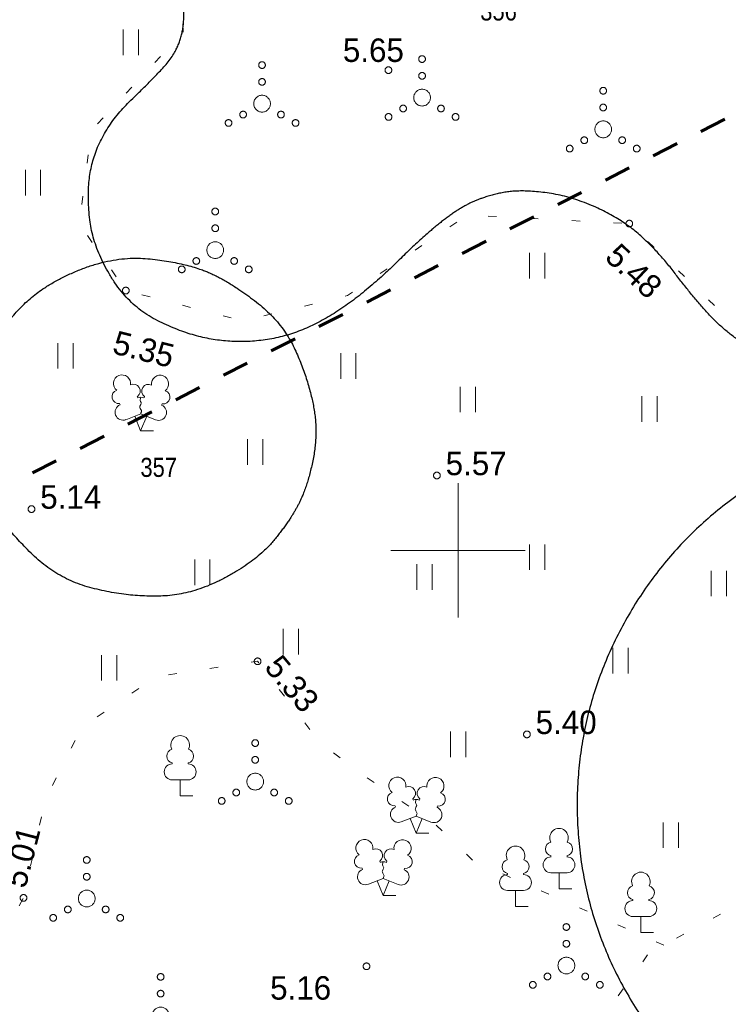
# Model space of a CAD drawing. Header units: metres. Extents: x 538891 to 1080079, y 6588829 to 13178720.
# Tile 399 of 656: x 539937 to 539958, y 6589086 to 6589116. Entities that reach past the tile are written whole.
import ezdxf

# ---------------------------------------------------------------- set-up
doc = ezdxf.new("R2010")
doc.units = ezdxf.units.M
doc.header["$LTSCALE"] = 0.4
doc.linetypes.add('KOLVIK', pattern=[3.125, 0.625, -2.5])
doc.linetypes.add('VW-02 Medium Dashed', pattern=[4, 2, -2])
for name, color, linetype in [('DENDRO', 7, 'Continuous'), ('GEO', 7, 'Continuous'), ('KINO_ASENDIPLAAN', 7, 'Continuous')]:
    doc.layers.add(name, color=color, linetype=linetype)
doc.styles.add('Arial Narrow', font='ARIALN.TTF')
doc.styles.add('HK Explorer Book', font='txt')

# ---------------------------------------------------------------- blocks, each defined once
blk = doc.blocks.new('VQSA')
at = {"color": 7, "linetype": 'Continuous', "lineweight": 9, "flags": 128}
for points in [[(0.2, 2.3), (0.199, 2.28), (0.196, 2.261), (0.191, 2.242), (0.185, 2.223), (0.176, 2.206), (0.166, 2.189), (0.155, 2.173), (0.141, 2.159), (0.127, 2.145), (0.111, 2.134), (0.094, 2.124), (0.077, 2.115), (0.058, 2.109), (0.039, 2.104), (0.02, 2.101), (0, 2.1), (-0.02, 2.101), (-0.039, 2.104), (-0.058, 2.109), (-0.077, 2.115), (-0.094, 2.124), (-0.111, 2.134), (-0.127, 2.145), (-0.141, 2.159), (-0.155, 2.173), (-0.166, 2.189), (-0.176, 2.206), (-0.185, 2.223), (-0.191, 2.242), (-0.196, 2.261), (-0.199, 2.28), (-0.2, 2.3), (-0.199, 2.32), (-0.196, 2.339), (-0.191, 2.358), (-0.185, 2.377), (-0.176, 2.394), (-0.166, 2.411), (-0.155, 2.427), (-0.141, 2.441), (-0.127, 2.455), (-0.111, 2.466), (-0.094, 2.476), (-0.077, 2.485), (-0.058, 2.491), (-0.039, 2.496), (-0.02, 2.499), (0, 2.5), (0.02, 2.499), (0.039, 2.496), (0.058, 2.491), (0.077, 2.485), (0.094, 2.476), (0.111, 2.466), (0.127, 2.455), (0.141, 2.441), (0.155, 2.427), (0.166, 2.411), (0.176, 2.394), (0.185, 2.377), (0.191, 2.358), (0.196, 2.339), (0.199, 2.32)], [(0.2, 1.3), (0.199, 1.28), (0.196, 1.261), (0.191, 1.242), (0.185, 1.223), (0.176, 1.206), (0.166, 1.189), (0.155, 1.173), (0.141, 1.159), (0.127, 1.145), (0.111, 1.134), (0.094, 1.124), (0.077, 1.115), (0.058, 1.109), (0.039, 1.104), (0.02, 1.101), (0, 1.1), (-0.02, 1.101), (-0.039, 1.104), (-0.058, 1.109), (-0.077, 1.115), (-0.094, 1.124), (-0.111, 1.134), (-0.127, 1.145), (-0.141, 1.159), (-0.155, 1.173), (-0.166, 1.189), (-0.176, 1.206), (-0.185, 1.223), (-0.191, 1.242), (-0.196, 1.261), (-0.199, 1.28), (-0.2, 1.3), (-0.199, 1.32), (-0.196, 1.339), (-0.191, 1.358), (-0.185, 1.377), (-0.176, 1.394), (-0.166, 1.411), (-0.155, 1.427), (-0.141, 1.441), (-0.127, 1.455), (-0.111, 1.466), (-0.094, 1.476), (-0.077, 1.485), (-0.058, 1.491), (-0.039, 1.496), (-0.02, 1.499), (0, 1.5), (0.02, 1.499), (0.039, 1.496), (0.058, 1.491), (0.077, 1.485), (0.094, 1.476), (0.111, 1.466), (0.127, 1.455), (0.141, 1.441), (0.155, 1.427), (0.166, 1.411), (0.176, 1.394), (0.185, 1.377), (0.191, 1.358), (0.196, 1.339), (0.199, 1.32)], [(0.5, 0), (0.498, -0.049), (0.49, -0.098), (0.478, -0.145), (0.462, -0.191), (0.441, -0.236), (0.416, -0.278), (0.387, -0.317), (0.354, -0.354), (0.317, -0.387), (0.278, -0.416), (0.236, -0.441), (0.191, -0.462), (0.145, -0.478), (0.098, -0.49), (0.049, -0.498), (0, -0.5), (-0.049, -0.498), (-0.098, -0.49), (-0.145, -0.478), (-0.191, -0.462), (-0.236, -0.441), (-0.278, -0.416), (-0.317, -0.387), (-0.354, -0.354), (-0.387, -0.317), (-0.416, -0.278), (-0.441, -0.236), (-0.462, -0.191), (-0.478, -0.145), (-0.49, -0.098), (-0.498, -0.049), (-0.5, 0), (-0.498, 0.049), (-0.49, 0.098), (-0.478, 0.145), (-0.462, 0.191), (-0.441, 0.236), (-0.416, 0.278), (-0.387, 0.317), (-0.354, 0.354), (-0.317, 0.387), (-0.278, 0.416), (-0.236, 0.441), (-0.191, 0.462), (-0.145, 0.478), (-0.098, 0.49), (-0.049, 0.498), (0, 0.5), (0.049, 0.498), (0.098, 0.49), (0.145, 0.478), (0.191, 0.462), (0.236, 0.441), (0.278, 0.416), (0.317, 0.387), (0.354, 0.354), (0.387, 0.317), (0.416, 0.278), (0.441, 0.236), (0.462, 0.191), (0.478, 0.145), (0.49, 0.098), (0.498, 0.049)], [(-0.93, -0.65), (-0.931, -0.67), (-0.934, -0.689), (-0.939, -0.708), (-0.945, -0.727), (-0.954, -0.744), (-0.964, -0.761), (-0.975, -0.777), (-0.989, -0.791), (-1.003, -0.805), (-1.019, -0.816), (-1.036, -0.826), (-1.053, -0.835), (-1.072, -0.841), (-1.091, -0.846), (-1.11, -0.849), (-1.13, -0.85), (-1.15, -0.849), (-1.169, -0.846), (-1.188, -0.841), (-1.207, -0.835), (-1.224, -0.826), (-1.241, -0.816), (-1.257, -0.805), (-1.271, -0.791), (-1.285, -0.777), (-1.296, -0.761), (-1.306, -0.744), (-1.315, -0.727), (-1.321, -0.708), (-1.326, -0.689), (-1.329, -0.67), (-1.33, -0.65), (-1.329, -0.63), (-1.326, -0.611), (-1.321, -0.592), (-1.315, -0.573), (-1.306, -0.556), (-1.296, -0.539), (-1.285, -0.523), (-1.271, -0.509), (-1.257, -0.495), (-1.241, -0.484), (-1.224, -0.474), (-1.207, -0.465), (-1.188, -0.459), (-1.169, -0.454), (-1.15, -0.451), (-1.13, -0.45), (-1.11, -0.451), (-1.091, -0.454), (-1.072, -0.459), (-1.053, -0.465), (-1.036, -0.474), (-1.019, -0.484), (-1.003, -0.495), (-0.989, -0.509), (-0.975, -0.523), (-0.964, -0.539), (-0.954, -0.556), (-0.945, -0.573), (-0.939, -0.592), (-0.934, -0.611), (-0.931, -0.63)], [(1.33, -0.65), (1.329, -0.67), (1.326, -0.689), (1.321, -0.708), (1.315, -0.727), (1.306, -0.744), (1.296, -0.761), (1.285, -0.777), (1.271, -0.791), (1.257, -0.805), (1.241, -0.816), (1.224, -0.826), (1.207, -0.835), (1.188, -0.841), (1.169, -0.846), (1.15, -0.849), (1.13, -0.85), (1.11, -0.849), (1.091, -0.846), (1.072, -0.841), (1.053, -0.835), (1.036, -0.826), (1.019, -0.816), (1.003, -0.805), (0.989, -0.791), (0.975, -0.777), (0.964, -0.761), (0.954, -0.744), (0.945, -0.727), (0.939, -0.708), (0.934, -0.689), (0.931, -0.67), (0.93, -0.65), (0.931, -0.63), (0.934, -0.611), (0.939, -0.592), (0.945, -0.573), (0.954, -0.556), (0.964, -0.539), (0.975, -0.523), (0.989, -0.509), (1.003, -0.495), (1.019, -0.484), (1.036, -0.474), (1.053, -0.465), (1.072, -0.459), (1.091, -0.454), (1.11, -0.451), (1.13, -0.45), (1.15, -0.451), (1.169, -0.454), (1.188, -0.459), (1.207, -0.465), (1.224, -0.474), (1.241, -0.484), (1.257, -0.495), (1.271, -0.509), (1.285, -0.523), (1.296, -0.539), (1.306, -0.556), (1.315, -0.573), (1.321, -0.592), (1.326, -0.611), (1.329, -0.63)], [(-1.8, -1.15), (-1.801, -1.17), (-1.804, -1.189), (-1.809, -1.208), (-1.815, -1.227), (-1.824, -1.244), (-1.834, -1.261), (-1.845, -1.277), (-1.859, -1.291), (-1.873, -1.305), (-1.889, -1.316), (-1.906, -1.326), (-1.923, -1.335), (-1.942, -1.341), (-1.961, -1.346), (-1.98, -1.349), (-2, -1.35), (-2.02, -1.349), (-2.039, -1.346), (-2.058, -1.341), (-2.077, -1.335), (-2.094, -1.326), (-2.111, -1.316), (-2.127, -1.305), (-2.141, -1.291), (-2.155, -1.277), (-2.166, -1.261), (-2.176, -1.244), (-2.185, -1.227), (-2.191, -1.208), (-2.196, -1.189), (-2.199, -1.17), (-2.2, -1.15), (-2.199, -1.13), (-2.196, -1.111), (-2.191, -1.092), (-2.185, -1.073), (-2.176, -1.056), (-2.166, -1.039), (-2.155, -1.023), (-2.141, -1.009), (-2.127, -0.995), (-2.111, -0.984), (-2.094, -0.974), (-2.077, -0.965), (-2.058, -0.959), (-2.039, -0.954), (-2.02, -0.951), (-2, -0.95), (-1.98, -0.951), (-1.961, -0.954), (-1.942, -0.959), (-1.923, -0.965), (-1.906, -0.974), (-1.889, -0.984), (-1.873, -0.995), (-1.859, -1.009), (-1.845, -1.023), (-1.834, -1.039), (-1.824, -1.056), (-1.815, -1.073), (-1.809, -1.092), (-1.804, -1.111), (-1.801, -1.13)], [(2.2, -1.15), (2.199, -1.17), (2.196, -1.189), (2.191, -1.208), (2.185, -1.227), (2.176, -1.244), (2.166, -1.261), (2.155, -1.277), (2.141, -1.291), (2.127, -1.305), (2.111, -1.316), (2.094, -1.326), (2.077, -1.335), (2.058, -1.341), (2.039, -1.346), (2.02, -1.349), (2, -1.35), (1.98, -1.349), (1.961, -1.346), (1.942, -1.341), (1.923, -1.335), (1.906, -1.326), (1.889, -1.316), (1.873, -1.305), (1.859, -1.291), (1.845, -1.277), (1.834, -1.261), (1.824, -1.244), (1.815, -1.227), (1.809, -1.208), (1.804, -1.189), (1.801, -1.17), (1.8, -1.15), (1.801, -1.13), (1.804, -1.111), (1.809, -1.092), (1.815, -1.073), (1.824, -1.056), (1.834, -1.039), (1.845, -1.023), (1.859, -1.009), (1.873, -0.995), (1.889, -0.984), (1.906, -0.974), (1.923, -0.965), (1.942, -0.959), (1.961, -0.954), (1.98, -0.951), (2, -0.95), (2.02, -0.951), (2.039, -0.954), (2.058, -0.959), (2.077, -0.965), (2.094, -0.974), (2.111, -0.984), (2.127, -0.995), (2.141, -1.009), (2.155, -1.023), (2.166, -1.039), (2.176, -1.056), (2.185, -1.073), (2.191, -1.092), (2.196, -1.111), (2.199, -1.13)]]:
    blk.add_lwpolyline(points, close=True, dxfattribs=at)
blk = doc.blocks.new('LEHTP1')
at = {"color": 252, "linetype": 'Continuous', "lineweight": 9, "true_color": 0x888888}
for p, q in [((-0.48, 1.96), (-0.48, 1.9)), ((0.48, 1.96), (0.48, 1.9)), ((0.48, 0.95), (-0.48, 0.95)), ((0, 0), (0, 0.95)), ((0.76, 0), (0, 0))]:
    blk.add_line(p, q, dxfattribs=at)
for centre, radius, start, end in [((0, 3.04), 0.554, 332.5799, 207.4201), ((-0.38, 2.375), 0.425, 105.2441, 257.07903), ((0.38, 2.375), 0.425, 282.92097, 74.7559), ((-0.475, 1.425), 0.475, 90.00001, 270), ((0.475, 1.425), 0.475, 270, 89.99999)]:
    blk.add_arc(centre, radius, start, end, dxfattribs=at)
blk = doc.blocks.new('LEHTP2')
at = {"color": 252, "linetype": 'Continuous', "lineweight": 9, "true_color": 0x888888}
for p, q in [((-0.17, 1.98), (-0.2, 2.05)), ((0.2, 1.97), (0.23, 2.05)), ((-1.23, 1.56), (-1.26, 1.64)), ((1.25, 1.54), (1.28, 1.62)), ((-0.88, 0.67), (0.01, 1.02)), ((0, 0), (-0.35, 0.88)), ((0, 0), (0.36, 0.88)), ((0.01, 1.02), (0.89, 0.66)), ((0.76, 0), (0, 0))]:
    blk.add_line(p, q, dxfattribs=at)
at = {"color": 252, "linetype": 'Continuous', "lineweight": 9, "true_color": 0x888888, "flags": 128}
blk.add_lwpolyline([(0.01, 2.01), (-0.03, 1.86), (-0.03, 1.82), (-0.01, 1.76), (0.03, 1.69), (0.04, 1.65), (0.01, 1.58), (-0.04, 1.48), (-0.05, 1.43), (-0.04, 1.4), (-0.02, 1.34), (0.05, 1.22), (0.06, 1.18), (0.05, 1.14), (0.02, 1.07), (0.01, 1.02)], dxfattribs=at)
at = {"color": 252, "linetype": 'Continuous', "lineweight": 9, "true_color": 0x888888}
for centre, radius, start, end in [((-1.114, 2.828), 0.512, 111.50269, 232.51731), ((-1.114, 2.828), 0.512, 350.48556, 111.50017), ((1.158, 2.811), 0.512, 67.6168, 188.63142), ((1.158, 2.811), 0.512, 306.59966, 67.61428), ((-1.312, 2.036), 0.403, 106.29791, 277.86841), ((-0.429, 2.384), 0.403, 305.13446, 116.70496), ((0.465, 2.377), 0.403, 62.41201, 233.98252), ((1.344, 2.015), 0.403, 261.24856, 72.81907), ((0.008, 1.535), 0.475, 66.76552, 111.50149), ((-1.053, 1.117), 0.475, 111.50143, 291.50036), ((1.07, 1.101), 0.475, 247.61661, 67.61554)]:
    blk.add_arc(centre, radius, start, end, dxfattribs=at)
blk = doc.blocks.new('VKORIS')
at = {"color": 7, "linetype": 'Continuous', "lineweight": 9}
for p, q in [((0, 4), (0, -4)), ((-4, 0), (4, 0))]:
    blk.add_line(p, q, dxfattribs=at)
blk = doc.blocks.new('HEIN')
at = {"color": 7, "linetype": 'Continuous', "lineweight": 9}
for p, q in [((-0.455, 0.761), (-0.455, -0.761)), ((0.455, 0.761), (0.455, -0.761))]:
    blk.add_line(p, q, dxfattribs=at)

msp = doc.modelspace()

# ---------------------------------------------------------------- linework, layer by layer
at = {"layer": 'DENDRO', "color": 25, "linetype": 'Continuous', "lineweight": 25, "true_color": 0x995f4c}
msp.add_open_spline([(539946.5434, 6589123.5262), (539946.2624, 6589123.2895), (539945.6209, 6589122.912), (539945.3068, 6589122.7676), (539945.1798, 6589122.7064), (539944.9601, 6589122.6), (539944.4775, 6589122.3773), (539943.7219, 6589122.1132), (539942.6652, 6589121.9093), (539941.5553, 6589121.6383), (539940.8506, 6589121.0026), (539940.8344, 6589119.8393), (539941.2004, 6589118.4325), (539941.6412, 6589117.0787), (539941.8784, 6589115.8745), (539941.6123, 6589114.826), (539940.7472, 6589113.909), (539939.7607, 6589112.9716), (539939.1231, 6589111.8595), (539938.9174, 6589110.611), (539939.1217, 6589109.0056), (539940.1811, 6589107.285), (539941.8482, 6589106.4364), (539943.4186, 6589106.1664), (539944.9659, 6589106.3754), (539946.3596, 6589107.055), (539947.6477, 6589108.0677), (539948.8659, 6589109.2804), (539949.9962, 6589110.1958), (539950.9073, 6589110.5973), (539951.9141, 6589110.7626), (539953.419, 6589110.5537), (539954.9651, 6589109.8325), (539956.0445, 6589108.8289), (539956.8778, 6589107.7288), (539957.7526, 6589106.7209), (539958.7738, 6589105.9628), (539959.8966, 6589105.5916), (539961.0932, 6589105.7126), (539962.3161, 6589106.2164), (539963.5318, 6589106.98), (539964.5476, 6589107.934), (539965.0374, 6589109.0418), (539964.8405, 6589110.2656), (539964.3833, 6589111.5805), (539964.1277, 6589112.9668), (539963.977, 6589114.3228), (539963.5313, 6589115.4965), (539962.5994, 6589116.3977), (539961.4477, 6589117.0907), (539960.3318, 6589117.6317), (539959.3586, 6589118.1374), (539958.5961, 6589118.7602), (539958.0236, 6589119.5577), (539957.4208, 6589120.4017), (539956.5804, 6589121.1763), (539955.5649, 6589121.9452), (539954.5227, 6589122.8417), (539953.4715, 6589123.8305), (539952.2466, 6589124.6315), (539950.7165, 6589124.9979), (539949.1517, 6589124.9657), (539947.924, 6589124.6112), (539947.1257, 6589124.059), (539946.6839, 6589123.6445), (539946.5434, 6589123.5262)], degree=2, dxfattribs=at)
at = {"layer": 'DENDRO', "color": 30, "linetype": 'Continuous', "lineweight": 25, "true_color": 0xff7f00}
msp.add_open_spline([(539935.9828, 6589105.8889), (539935.9647, 6589105.8513), (539935.9466, 6589105.8136), (539935.6143, 6589105.1037), (539935.4073, 6589103.291), (539935.9265, 6589101.6476), (539936.5815, 6589100.5735), (539938.0629, 6589099.1419), (539940.0714, 6589098.6179), (539942.0522, 6589098.6537), (539943.9849, 6589099.6828), (539944.9433, 6589100.8206), (539945.4993, 6589101.8571), (539945.841, 6589103.5246), (539945.5243, 6589105.124), (539944.7657, 6589106.8096), (539943.1191, 6589108.0624), (539941.8366, 6589108.5778), (539939.8058, 6589108.8015), (539937.6507, 6589107.9444), (539936.3707, 6589106.6623), (539936.019, 6589105.9643), (539936.0009, 6589105.9266), (539935.9828, 6589105.8889)], degree=2, knots=[0, 0, 0, 0.0029458, 0.0029458, 0.0581735, 0.1134013, 0.1686291, 0.2238569, 0.2790847, 0.3343125, 0.3895403, 0.4447681, 0.4999959, 0.5552237, 0.6104514, 0.6656792, 0.720907, 0.7761348, 0.8313626, 0.8865904, 0.9418182, 0.997046, 0.997046, 1, 1, 1], dxfattribs=at)
at = {"layer": 'DENDRO', "color": 5, "linetype": 'Continuous', "lineweight": 25, "true_color": 0x0000ff}
msp.add_open_spline([(539971.4425, 6589082.7741), (539968.8162, 6589081.121), (539962.5906, 6589080.8383), (539957.06, 6589083.6548), (539953.7064, 6589088.8158), (539953.4284, 6589094.9385), (539956.3004, 6589100.3823), (539961.5529, 6589103.6885), (539967.7785, 6589103.9712), (539973.3091, 6589101.1547), (539976.6627, 6589095.9937), (539976.9407, 6589089.871), (539974.0687, 6589084.4272), (539971.4425, 6589082.7741)], degree=2, dxfattribs=at)
at = {"layer": 'GEO', "color": 252, "linetype": 'KOLVIK', "lineweight": 9, "true_color": 0x888888, "flags": 128}
for points in [[(539984.522, 6589098.694), (539984.522, 6589098.694), (539974.019, 6589095.662), (539965.5961, 6589090.666), (539959.519, 6589090.074), (539955.696, 6589087.9885), (539953.2771, 6589084.6403), (539951, 6589079.322), (539950.548, 6589074.951), (539949.935, 6589072.291), (539946.251, 6589064.829), (539952.921, 6589063.209), (539953.483, 6589060.726), (539958.74, 6589061.697), (539964.462, 6589059.766), (539967.095, 6589063.496), (539972.225, 6589062.963), (539974.542, 6589067.132), (539976.989, 6589067.171), (539979.337, 6589064.15), (539982.325, 6589061.479), (539985.496, 6589063.603), (539989.064, 6589061.941), (539994.114, 6589061.742), (539998.8914, 6589062.921), (539996.9688, 6589064.6602), (539994.9774, 6589066.7981), (539995.9095, 6589068.809), (539998.1976, 6589068.7878), (540000.1466, 6589067.3273), (540001.0955, 6589065.5992), (540001.3204, 6589065.9502), (540003.042, 6589067.4517), (540006.1286, 6589068.259), (540008.1311, 6589070.9266), (540009.0658, 6589076.2689), (540008.7516, 6589080.1858), (540010.6546, 6589081.1365), (540014.8016, 6589080.6013), (540019.8862, 6589078.4625), (540021.0387, 6589076.4656), (540021.7834, 6589073.2001), (540023.7278, 6589069.2318), (540026.4996, 6589069.5625), (540027.9889, 6589072.1254), (540031.549, 6589073.924), (540035.3838, 6589073.5278), (540038.279, 6589076.164), (540037.7884, 6589081.1445), (540034.217, 6589083.919), (540030.958, 6589084.796), (540030.2224, 6589088.6472), (540027.6748, 6589093.2835), (540023.1897, 6589096.2129), (540017.6836, 6589096.9783), (540012.8567, 6589097.8552), (540007.079, 6589101.1435), (540004.5193, 6589105.9663), (540004.3231, 6589108.5059), (540005.5634, 6589112.9149), (540006.342, 6589114.5863), (540009.5145, 6589115.0761), (540012.1968, 6589114.8456), (540016.0615, 6589113.9523), (540022.1469, 6589110.7249), (540023.5024, 6589109.5722), (540026.9448, 6589108.1043), (540033.5494, 6589106.4329), (540035.9144, 6589106.0295), (540037.8467, 6589106.577), (540040.1689, 6589108.4702), (540041.545, 6589109.755), (540042.7, 6589113.946), (540044.1489, 6589116.6096), (540043.613, 6589118.267), (540041.105, 6589118.842), (540039.426, 6589123.077), (540034.705, 6589127.7), (540032.126, 6589127.1745), (540030.421, 6589124.696), (540025.961, 6589122.434), (540024.699, 6589120.731), (540024.712, 6589117.073), (540021.355, 6589116.474), (540019.893, 6589119.289), (540019.0711, 6589122.7333), (540016.1456, 6589125.2342), (540013.241, 6589124.804), (540015.386, 6589118.02), (540009.028, 6589116.127), (540008.111, 6589119.565), (540005.86, 6589121.732), (540007.9085, 6589124.5897), (540011.006, 6589125.976), (540012.231, 6589129.538), (540008.645, 6589130.842), (540008.584, 6589132.991), (540011.794, 6589134.431), (540010.649, 6589136.878), (540005.925, 6589136.641), (540003.432, 6589136.188), (540003.125, 6589138.021), (540010.477, 6589142.435), (540010.251, 6589147.979), (540009.136, 6589153.282), (540003.726, 6589153.959), (540000.5023, 6589152.8736), (539998.96, 6589149.876), (539995.335, 6589147.182), (539992.51, 6589144.958), (539991.652, 6589139.454), (539991.1181, 6589136.8511), (539989.8197, 6589135.0237), (539985.7047, 6589132.5568), (539982.307, 6589131.375), (539980.155, 6589127.92), (539983.143, 6589124.484), (539984.173, 6589119.859), (539986.619, 6589115.809), (539987.8582, 6589114.0962), (539988.05, 6589106.876), (539984.9363, 6589104.6475), (539984.705, 6589103.186), (539984.9795, 6589100.9925), (539984.522, 6589098.694)], [(539941.795, 6589115.452), (539941.714, 6589117.992), (539940.545, 6589120.915), (539948.7817, 6589124.9575), (539952.323, 6589124.473), (539956.333, 6589121.327), (539959.4335, 6589117.8488), (539962.8949, 6589115.2761), (539964.7522, 6589111.7754), (539965.3854, 6589108.4856), (539962.5994, 6589106.5455), (539959.062, 6589105.95), (539955.112, 6589109.744), (539950.277, 6589109.998), (539946.698, 6589107.598), (539943.583, 6589106.842), (539940.087, 6589107.747), (539938.7044, 6589109.7268), (539939.053, 6589112.518)]]:
    msp.add_lwpolyline(points, close=True, dxfattribs=at)
at = {"layer": 'GEO', "color": 8, "linetype": 'Continuous', "lineweight": 9, "true_color": 0x7d7d7d, "flags": 128}
for points in [[(539948.023, 6589114.32), (539948.0225, 6589114.3102), (539948.0211, 6589114.3005), (539948.0187, 6589114.291), (539948.0154, 6589114.2817), (539948.0112, 6589114.2729), (539948.0061, 6589114.2644), (539948.0003, 6589114.2566), (539947.9937, 6589114.2493), (539947.9864, 6589114.2427), (539947.9786, 6589114.2369), (539947.9701, 6589114.2318), (539947.9613, 6589114.2276), (539947.952, 6589114.2243), (539947.9425, 6589114.2219), (539947.9328, 6589114.2205), (539947.923, 6589114.22), (539947.9132, 6589114.2205), (539947.9035, 6589114.2219), (539947.894, 6589114.2243), (539947.8847, 6589114.2276), (539947.8759, 6589114.2318), (539947.8674, 6589114.2369), (539947.8596, 6589114.2427), (539947.8523, 6589114.2493), (539947.8457, 6589114.2566), (539947.8399, 6589114.2644), (539947.8348, 6589114.2729), (539947.8306, 6589114.2817), (539947.8273, 6589114.291), (539947.8249, 6589114.3005), (539947.8235, 6589114.3102), (539947.823, 6589114.32), (539947.8235, 6589114.3298), (539947.8249, 6589114.3395), (539947.8273, 6589114.349), (539947.8306, 6589114.3583), (539947.8348, 6589114.3671), (539947.8399, 6589114.3756), (539947.8457, 6589114.3834), (539947.8523, 6589114.3907), (539947.8596, 6589114.3973), (539947.8674, 6589114.4031), (539947.8759, 6589114.4082), (539947.8847, 6589114.4124), (539947.894, 6589114.4157), (539947.9035, 6589114.4181), (539947.9132, 6589114.4195), (539947.923, 6589114.42), (539947.9328, 6589114.4195), (539947.9425, 6589114.4181), (539947.952, 6589114.4157), (539947.9613, 6589114.4124), (539947.9701, 6589114.4082), (539947.9786, 6589114.4031), (539947.9864, 6589114.3973), (539947.9937, 6589114.3907), (539948.0003, 6589114.3834), (539948.0061, 6589114.3756), (539948.0112, 6589114.3671), (539948.0154, 6589114.3583), (539948.0187, 6589114.349), (539948.0211, 6589114.3395), (539948.0225, 6589114.3298)], [(539955.212, 6589109.744), (539955.2115, 6589109.7342), (539955.2101, 6589109.7245), (539955.2077, 6589109.715), (539955.2044, 6589109.7057), (539955.2002, 6589109.6969), (539955.1951, 6589109.6884), (539955.1893, 6589109.6806), (539955.1827, 6589109.6733), (539955.1754, 6589109.6667), (539955.1676, 6589109.6609), (539955.1591, 6589109.6558), (539955.1503, 6589109.6516), (539955.141, 6589109.6483), (539955.1315, 6589109.6459), (539955.1218, 6589109.6445), (539955.112, 6589109.644), (539955.1022, 6589109.6445), (539955.0925, 6589109.6459), (539955.083, 6589109.6483), (539955.0737, 6589109.6516), (539955.0649, 6589109.6558), (539955.0564, 6589109.6609), (539955.0486, 6589109.6667), (539955.0413, 6589109.6733), (539955.0347, 6589109.6806), (539955.0289, 6589109.6884), (539955.0238, 6589109.6969), (539955.0196, 6589109.7057), (539955.0163, 6589109.715), (539955.0139, 6589109.7245), (539955.0125, 6589109.7342), (539955.012, 6589109.744), (539955.0125, 6589109.7538), (539955.0139, 6589109.7635), (539955.0163, 6589109.773), (539955.0196, 6589109.7823), (539955.0238, 6589109.7911), (539955.0289, 6589109.7996), (539955.0347, 6589109.8074), (539955.0413, 6589109.8147), (539955.0486, 6589109.8213), (539955.0564, 6589109.8271), (539955.0649, 6589109.8322), (539955.0737, 6589109.8364), (539955.083, 6589109.8397), (539955.0925, 6589109.8421), (539955.1022, 6589109.8435), (539955.112, 6589109.844), (539955.1218, 6589109.8435), (539955.1315, 6589109.8421), (539955.141, 6589109.8397), (539955.1503, 6589109.8364), (539955.1591, 6589109.8322), (539955.1676, 6589109.8271), (539955.1754, 6589109.8213), (539955.1827, 6589109.8147), (539955.1893, 6589109.8074), (539955.1951, 6589109.7996), (539955.2002, 6589109.7911), (539955.2044, 6589109.7823), (539955.2077, 6589109.773), (539955.2101, 6589109.7635), (539955.2115, 6589109.7538)], [(539940.187, 6589107.747), (539940.1865, 6589107.7372), (539940.1851, 6589107.7275), (539940.1827, 6589107.718), (539940.1794, 6589107.7087), (539940.1752, 6589107.6999), (539940.1701, 6589107.6914), (539940.1643, 6589107.6836), (539940.1577, 6589107.6763), (539940.1504, 6589107.6697), (539940.1426, 6589107.6639), (539940.1341, 6589107.6588), (539940.1253, 6589107.6546), (539940.116, 6589107.6513), (539940.1065, 6589107.6489), (539940.0968, 6589107.6475), (539940.087, 6589107.647), (539940.0772, 6589107.6475), (539940.0675, 6589107.6489), (539940.058, 6589107.6513), (539940.0487, 6589107.6546), (539940.0399, 6589107.6588), (539940.0314, 6589107.6639), (539940.0236, 6589107.6697), (539940.0163, 6589107.6763), (539940.0097, 6589107.6836), (539940.0039, 6589107.6914), (539939.9988, 6589107.6999), (539939.9946, 6589107.7087), (539939.9913, 6589107.718), (539939.9889, 6589107.7275), (539939.9875, 6589107.7372), (539939.987, 6589107.747), (539939.9875, 6589107.7568), (539939.9889, 6589107.7665), (539939.9913, 6589107.776), (539939.9946, 6589107.7853), (539939.9988, 6589107.7941), (539940.0039, 6589107.8026), (539940.0097, 6589107.8104), (539940.0163, 6589107.8177), (539940.0236, 6589107.8243), (539940.0314, 6589107.8301), (539940.0399, 6589107.8352), (539940.0487, 6589107.8394), (539940.058, 6589107.8427), (539940.0675, 6589107.8451), (539940.0772, 6589107.8465), (539940.087, 6589107.847), (539940.0968, 6589107.8465), (539940.1065, 6589107.8451), (539940.116, 6589107.8427), (539940.1253, 6589107.8394), (539940.1341, 6589107.8352), (539940.1426, 6589107.8301), (539940.1504, 6589107.8243), (539940.1577, 6589107.8177), (539940.1643, 6589107.8104), (539940.1701, 6589107.8026), (539940.1752, 6589107.7941), (539940.1794, 6589107.7853), (539940.1827, 6589107.776), (539940.1851, 6589107.7665), (539940.1865, 6589107.7568)], [(539949.471, 6589102.233), (539949.4705, 6589102.2232), (539949.4691, 6589102.2135), (539949.4667, 6589102.204), (539949.4634, 6589102.1947), (539949.4592, 6589102.1859), (539949.4541, 6589102.1774), (539949.4483, 6589102.1696), (539949.4417, 6589102.1623), (539949.4344, 6589102.1557), (539949.4266, 6589102.1499), (539949.4181, 6589102.1448), (539949.4093, 6589102.1406), (539949.4, 6589102.1373), (539949.3905, 6589102.1349), (539949.3808, 6589102.1335), (539949.371, 6589102.133), (539949.3612, 6589102.1335), (539949.3515, 6589102.1349), (539949.342, 6589102.1373), (539949.3327, 6589102.1406), (539949.3239, 6589102.1448), (539949.3154, 6589102.1499), (539949.3076, 6589102.1557), (539949.3003, 6589102.1623), (539949.2937, 6589102.1696), (539949.2879, 6589102.1774), (539949.2828, 6589102.1859), (539949.2786, 6589102.1947), (539949.2753, 6589102.204), (539949.2729, 6589102.2135), (539949.2715, 6589102.2232), (539949.271, 6589102.233), (539949.2715, 6589102.2428), (539949.2729, 6589102.2525), (539949.2753, 6589102.262), (539949.2786, 6589102.2713), (539949.2828, 6589102.2801), (539949.2879, 6589102.2886), (539949.2937, 6589102.2964), (539949.3003, 6589102.3037), (539949.3076, 6589102.3103), (539949.3154, 6589102.3161), (539949.3239, 6589102.3212), (539949.3327, 6589102.3254), (539949.342, 6589102.3287), (539949.3515, 6589102.3311), (539949.3612, 6589102.3325), (539949.371, 6589102.333), (539949.3808, 6589102.3325), (539949.3905, 6589102.3311), (539949.4, 6589102.3287), (539949.4093, 6589102.3254), (539949.4181, 6589102.3212), (539949.4266, 6589102.3161), (539949.4344, 6589102.3103), (539949.4417, 6589102.3037), (539949.4483, 6589102.2964), (539949.4541, 6589102.2886), (539949.4592, 6589102.2801), (539949.4634, 6589102.2713), (539949.4667, 6589102.262), (539949.4691, 6589102.2525), (539949.4705, 6589102.2428)], [(539937.372, 6589101.232), (539937.3715, 6589101.2222), (539937.3701, 6589101.2125), (539937.3677, 6589101.203), (539937.3644, 6589101.1937), (539937.3602, 6589101.1849), (539937.3551, 6589101.1764), (539937.3493, 6589101.1686), (539937.3427, 6589101.1613), (539937.3354, 6589101.1547), (539937.3276, 6589101.1489), (539937.3191, 6589101.1438), (539937.3103, 6589101.1396), (539937.301, 6589101.1363), (539937.2915, 6589101.1339), (539937.2818, 6589101.1325), (539937.272, 6589101.132), (539937.2622, 6589101.1325), (539937.2525, 6589101.1339), (539937.243, 6589101.1363), (539937.2337, 6589101.1396), (539937.2249, 6589101.1438), (539937.2164, 6589101.1489), (539937.2086, 6589101.1547), (539937.2013, 6589101.1613), (539937.1947, 6589101.1686), (539937.1889, 6589101.1764), (539937.1838, 6589101.1849), (539937.1796, 6589101.1937), (539937.1763, 6589101.203), (539937.1739, 6589101.2125), (539937.1725, 6589101.2222), (539937.172, 6589101.232), (539937.1725, 6589101.2418), (539937.1739, 6589101.2515), (539937.1763, 6589101.261), (539937.1796, 6589101.2703), (539937.1838, 6589101.2791), (539937.1889, 6589101.2876), (539937.1947, 6589101.2954), (539937.2013, 6589101.3027), (539937.2086, 6589101.3093), (539937.2164, 6589101.3151), (539937.2249, 6589101.3202), (539937.2337, 6589101.3244), (539937.243, 6589101.3277), (539937.2525, 6589101.3301), (539937.2622, 6589101.3315), (539937.272, 6589101.332), (539937.2818, 6589101.3315), (539937.2915, 6589101.3301), (539937.301, 6589101.3277), (539937.3103, 6589101.3244), (539937.3191, 6589101.3202), (539937.3276, 6589101.3151), (539937.3354, 6589101.3093), (539937.3427, 6589101.3027), (539937.3493, 6589101.2954), (539937.3551, 6589101.2876), (539937.3602, 6589101.2791), (539937.3644, 6589101.2703), (539937.3677, 6589101.261), (539937.3701, 6589101.2515), (539937.3715, 6589101.2418)], [(539944.119, 6589096.693), (539944.1185, 6589096.6832), (539944.1171, 6589096.6735), (539944.1147, 6589096.664), (539944.1114, 6589096.6547), (539944.1072, 6589096.6459), (539944.1021, 6589096.6374), (539944.0963, 6589096.6296), (539944.0897, 6589096.6223), (539944.0824, 6589096.6157), (539944.0746, 6589096.6099), (539944.0661, 6589096.6048), (539944.0573, 6589096.6006), (539944.048, 6589096.5973), (539944.0385, 6589096.5949), (539944.0288, 6589096.5935), (539944.019, 6589096.593), (539944.0092, 6589096.5935), (539943.9995, 6589096.5949), (539943.99, 6589096.5973), (539943.9807, 6589096.6006), (539943.9719, 6589096.6048), (539943.9634, 6589096.6099), (539943.9556, 6589096.6157), (539943.9483, 6589096.6223), (539943.9417, 6589096.6296), (539943.9359, 6589096.6374), (539943.9308, 6589096.6459), (539943.9266, 6589096.6547), (539943.9233, 6589096.664), (539943.9209, 6589096.6735), (539943.9195, 6589096.6832), (539943.919, 6589096.693), (539943.9195, 6589096.7028), (539943.9209, 6589096.7125), (539943.9233, 6589096.722), (539943.9266, 6589096.7313), (539943.9308, 6589096.7401), (539943.9359, 6589096.7486), (539943.9417, 6589096.7564), (539943.9483, 6589096.7637), (539943.9556, 6589096.7703), (539943.9634, 6589096.7761), (539943.9719, 6589096.7812), (539943.9807, 6589096.7854), (539943.99, 6589096.7887), (539943.9995, 6589096.7911), (539944.0092, 6589096.7925), (539944.019, 6589096.793), (539944.0288, 6589096.7925), (539944.0385, 6589096.7911), (539944.048, 6589096.7887), (539944.0573, 6589096.7854), (539944.0661, 6589096.7812), (539944.0746, 6589096.7761), (539944.0824, 6589096.7703), (539944.0897, 6589096.7637), (539944.0963, 6589096.7564), (539944.1021, 6589096.7486), (539944.1072, 6589096.7401), (539944.1114, 6589096.7313), (539944.1147, 6589096.722), (539944.1171, 6589096.7125), (539944.1185, 6589096.7028)], [(539952.156, 6589094.514), (539952.1555, 6589094.5042), (539952.1541, 6589094.4945), (539952.1517, 6589094.485), (539952.1484, 6589094.4757), (539952.1442, 6589094.4669), (539952.1391, 6589094.4584), (539952.1333, 6589094.4506), (539952.1267, 6589094.4433), (539952.1194, 6589094.4367), (539952.1116, 6589094.4309), (539952.1031, 6589094.4258), (539952.0943, 6589094.4216), (539952.085, 6589094.4183), (539952.0755, 6589094.4159), (539952.0658, 6589094.4145), (539952.056, 6589094.414), (539952.0462, 6589094.4145), (539952.0365, 6589094.4159), (539952.027, 6589094.4183), (539952.0177, 6589094.4216), (539952.0089, 6589094.4258), (539952.0004, 6589094.4309), (539951.9926, 6589094.4367), (539951.9853, 6589094.4433), (539951.9787, 6589094.4506), (539951.9729, 6589094.4584), (539951.9678, 6589094.4669), (539951.9636, 6589094.4757), (539951.9603, 6589094.485), (539951.9579, 6589094.4945), (539951.9565, 6589094.5042), (539951.956, 6589094.514), (539951.9565, 6589094.5238), (539951.9579, 6589094.5335), (539951.9603, 6589094.543), (539951.9636, 6589094.5523), (539951.9678, 6589094.5611), (539951.9729, 6589094.5696), (539951.9787, 6589094.5774), (539951.9853, 6589094.5847), (539951.9926, 6589094.5913), (539952.0004, 6589094.5971), (539952.0089, 6589094.6022), (539952.0177, 6589094.6064), (539952.027, 6589094.6097), (539952.0365, 6589094.6121), (539952.0462, 6589094.6135), (539952.056, 6589094.614), (539952.0658, 6589094.6135), (539952.0755, 6589094.6121), (539952.085, 6589094.6097), (539952.0943, 6589094.6064), (539952.1031, 6589094.6022), (539952.1116, 6589094.5971), (539952.1194, 6589094.5913), (539952.1267, 6589094.5847), (539952.1333, 6589094.5774), (539952.1391, 6589094.5696), (539952.1442, 6589094.5611), (539952.1484, 6589094.5523), (539952.1517, 6589094.543), (539952.1541, 6589094.5335), (539952.1555, 6589094.5238)], [(539937.134, 6589089.638), (539937.1335, 6589089.6282), (539937.1321, 6589089.6185), (539937.1297, 6589089.609), (539937.1264, 6589089.5997), (539937.1222, 6589089.5909), (539937.1171, 6589089.5824), (539937.1113, 6589089.5746), (539937.1047, 6589089.5673), (539937.0974, 6589089.5607), (539937.0896, 6589089.5549), (539937.0811, 6589089.5498), (539937.0723, 6589089.5456), (539937.063, 6589089.5423), (539937.0535, 6589089.5399), (539937.0438, 6589089.5385), (539937.034, 6589089.538), (539937.0242, 6589089.5385), (539937.0145, 6589089.5399), (539937.005, 6589089.5423), (539936.9957, 6589089.5456), (539936.9869, 6589089.5498), (539936.9784, 6589089.5549), (539936.9706, 6589089.5607), (539936.9633, 6589089.5673), (539936.9567, 6589089.5746), (539936.9509, 6589089.5824), (539936.9458, 6589089.5909), (539936.9416, 6589089.5997), (539936.9383, 6589089.609), (539936.9359, 6589089.6185), (539936.9345, 6589089.6282), (539936.934, 6589089.638), (539936.9345, 6589089.6478), (539936.9359, 6589089.6575), (539936.9383, 6589089.667), (539936.9416, 6589089.6763), (539936.9458, 6589089.6851), (539936.9509, 6589089.6936), (539936.9567, 6589089.7014), (539936.9633, 6589089.7087), (539936.9706, 6589089.7153), (539936.9784, 6589089.7211), (539936.9869, 6589089.7262), (539936.9957, 6589089.7304), (539937.005, 6589089.7337), (539937.0145, 6589089.7361), (539937.0242, 6589089.7375), (539937.034, 6589089.738), (539937.0438, 6589089.7375), (539937.0535, 6589089.7361), (539937.063, 6589089.7337), (539937.0723, 6589089.7304), (539937.0811, 6589089.7262), (539937.0896, 6589089.7211), (539937.0974, 6589089.7153), (539937.1047, 6589089.7087), (539937.1113, 6589089.7014), (539937.1171, 6589089.6936), (539937.1222, 6589089.6851), (539937.1264, 6589089.6763), (539937.1297, 6589089.667), (539937.1321, 6589089.6575), (539937.1335, 6589089.6478)], [(539947.37, 6589087.599), (539947.3695, 6589087.5892), (539947.3681, 6589087.5795), (539947.3657, 6589087.57), (539947.3624, 6589087.5607), (539947.3582, 6589087.5519), (539947.3531, 6589087.5434), (539947.3473, 6589087.5356), (539947.3407, 6589087.5283), (539947.3334, 6589087.5217), (539947.3256, 6589087.5159), (539947.3171, 6589087.5108), (539947.3083, 6589087.5066), (539947.299, 6589087.5033), (539947.2895, 6589087.5009), (539947.2798, 6589087.4995), (539947.27, 6589087.499), (539947.2602, 6589087.4995), (539947.2505, 6589087.5009), (539947.241, 6589087.5033), (539947.2317, 6589087.5066), (539947.2229, 6589087.5108), (539947.2144, 6589087.5159), (539947.2066, 6589087.5217), (539947.1993, 6589087.5283), (539947.1927, 6589087.5356), (539947.1869, 6589087.5434), (539947.1818, 6589087.5519), (539947.1776, 6589087.5607), (539947.1743, 6589087.57), (539947.1719, 6589087.5795), (539947.1705, 6589087.5892), (539947.17, 6589087.599), (539947.1705, 6589087.6088), (539947.1719, 6589087.6185), (539947.1743, 6589087.628), (539947.1776, 6589087.6373), (539947.1818, 6589087.6461), (539947.1869, 6589087.6546), (539947.1927, 6589087.6624), (539947.1993, 6589087.6697), (539947.2066, 6589087.6763), (539947.2144, 6589087.6821), (539947.2229, 6589087.6872), (539947.2317, 6589087.6914), (539947.241, 6589087.6947), (539947.2505, 6589087.6971), (539947.2602, 6589087.6985), (539947.27, 6589087.699), (539947.2798, 6589087.6985), (539947.2895, 6589087.6971), (539947.299, 6589087.6947), (539947.3083, 6589087.6914), (539947.3171, 6589087.6872), (539947.3256, 6589087.6821), (539947.3334, 6589087.6763), (539947.3407, 6589087.6697), (539947.3473, 6589087.6624), (539947.3531, 6589087.6546), (539947.3582, 6589087.6461), (539947.3624, 6589087.6373), (539947.3657, 6589087.628), (539947.3681, 6589087.6185), (539947.3695, 6589087.6088)]]:
    msp.add_lwpolyline(points, close=True, dxfattribs=at)
at = {"layer": 'GEO', "color": 252, "linetype": 'KOLVIK', "lineweight": 9, "true_color": 0x888888, "flags": 128}
msp.add_lwpolyline([(539956.1391, 6589088.2302), (539950.4473, 6589090.7461), (539949.332, 6589091.831), (539946.8688, 6589093.5061), (539945.8449, 6589094.3183), (539944.019, 6589096.693), (539940.9914, 6589096.2374), (539938.763, 6589094.715), (539937.6755, 6589092.5442), (539937.034, 6589089.638), (539934.805, 6589085.693), (539933.733, 6589084.97), (539934.709, 6589083.655), (539934.6263, 6589080.9514), (539932.771, 6589078.655), (539930.5277, 6589079.606), (539930.13, 6589085.956), (539930.5539, 6589088.5977), (539930.189, 6589090.861), (539928.6874, 6589091.2184), (539926.323, 6589091.085), (539925.818, 6589090.3639), (539925.615, 6589088.825), (539925.691, 6589084.5184), (539924.3254, 6589079.2369), (539921.907, 6589077.27), (539921.902, 6589079.713), (539921.24, 6589081.722), (539919.731, 6589086.06), (539918.603, 6589084.649), (539916.9518, 6589082.7847), (539916.227, 6589078.615), (539917.073, 6589075.993), (539916.7935, 6589074.5927), (539917.2031, 6589071.0518), (539922.746, 6589069.458), (539924.313, 6589067.4789), (539927.778, 6589064.365), (539930.516, 6589065.431), (539933.448, 6589069.719), (539934.158, 6589070.228), (539935.696, 6589072.738), (539935.922, 6589073.914), (539943.417, 6589076.191), (539945.514, 6589080.361), (539950.2382, 6589079.4663)], dxfattribs=at)
at = {"layer": 'KINO_ASENDIPLAAN', "color": 140, "linetype": 'VW-02 Medium Dashed', "lineweight": 70, "true_color": 0x00bfff, "flags": 128}
msp.add_lwpolyline([(539941.0048, 6589300.3454), (539940.5217, 6589296.9546), (539974.3604, 6589288.4827), (539975.01, 6589291.078), (540000.3128, 6589286.6251), (540002.9731, 6589249.9773), (539993.0762, 6589225.0232), (540063.9301, 6589088.0629), (540060.1052, 6589086.0133), (540027.1158, 6589148.1533), (539896.3148, 6589081.3922), (539881.52, 6589108.74), (539807.2305, 6589245.4858), (539909.52, 6589298.37), (539917.166, 6589297.2556), (539927.194, 6589303.7472)], close=True, dxfattribs=at)

# ---------------------------------------------------------------- block references
at = {"layer": 'GEO', "color": 8, "true_color": 0x7d7d7d, "xscale": 0.5, "yscale": 0.5, "zscale": 0.5}
for name, p in [('HEIN', (539940.237, 6589115.1466)), ('VQSA', (539948.9272, 6589113.5001)), ('VQSA', (539944.1519, 6589113.3201)), ('VQSA', (539954.3333, 6589112.555)), ('HEIN', (539937.3171, 6589110.963)), ('VQSA', (539942.7554, 6589108.9545)), ('HEIN', (539952.363, 6589108.491)), ('HEIN', (539938.2887, 6589105.8007)), ('HEIN', (539946.7281, 6589105.4977)), ('LEHTP2', (539940.529, 6589103.562)), ('HEIN', (539950.2945, 6589104.4999)), ('HEIN', (539955.7155, 6589104.2148)), ('HEIN', (539943.9463, 6589102.932)), ('VKORIS', (539950, 6589100)), ('HEIN', (539952.363, 6589099.7962)), ('HEIN', (539942.3699, 6589099.3471)), ('HEIN', (539949.0035, 6589099.2046)), ('HEIN', (539957.784, 6589099.0122)), ('HEIN', (539945.0091, 6589097.2803)), ('HEIN', (539939.5881, 6589096.4964)), ('HEIN', (539954.8525, 6589096.7102)), ('LEHTP1', (539941.7087, 6589092.6822)), ('HEIN', (539950.0021, 6589094.2158)), ('VQSA', (539943.9478, 6589093.1052)), ('LEHTP2', (539948.748, 6589091.569)), ('HEIN', (539956.3504, 6589091.5076)), ('LEHTP1', (539953.014, 6589089.912)), ('LEHTP2', (539947.765, 6589089.71)), ('LEHTP1', (539951.717, 6589089.385)), ('VQSA', (539938.92, 6589089.6195)), ('LEHTP1', (539955.457, 6589088.608)), ('VQSA', (539953.2336, 6589087.6204)), ('VQSA', (539941.1261, 6589086.1338))]:
    msp.add_blockref(name, p, dxfattribs=at)

# ---------------------------------------------------------------- texts
at = {"layer": 'DENDRO', "color": 250, "true_color": 0x333333, "insert": (539950.6642, 6589116.3708), "char_height": 0.57083, "attachment_point": 1, "line_spacing_factor": 2.63829, "style": 'Arial Narrow'}
msp.add_mtext('356', dxfattribs=at)
at = {"layer": 'DENDRO', "color": 250, "true_color": 0x333333, "insert": (539940.5219, 6589102.7617), "char_height": 0.57083, "width": 2.146923, "attachment_point": 1, "line_spacing_factor": 2.63829, "style": 'Arial Narrow'}
msp.add_mtext('357', dxfattribs=at)
at = {"layer": 'GEO', "color": 8, "true_color": 0x7d7d7d, "char_height": 0.7, "attachment_point": 7, "line_spacing_factor": 0.25, "style": 'HK Explorer Book'}
for s, insert in [(' 5.65', (539946.3036, 6589114.5547)), (' 5.57', (539949.371, 6589102.233)), (' 5.14', (539937.272, 6589101.232)), (' 5.40', (539952.056, 6589094.514)), (' 5.16', (539944.133, 6589086.5946))]:
    msp.add_mtext(s, dxfattribs=dict(at, insert=insert))
for s, insert, rotation in [(' 5.48', (539954.1501, 6589108.8696), 316.89951), (' 5.35', (539939.3974, 6589105.9359), 345.9229), (' 5.33', (539944.019, 6589096.693), 309.96434), (' 5.01', (539937.034, 6589089.638), 75.45965)]:
    msp.add_mtext(s, dxfattribs=dict(at, insert=insert, rotation=rotation))

doc.saveas('drawing.dxf')
